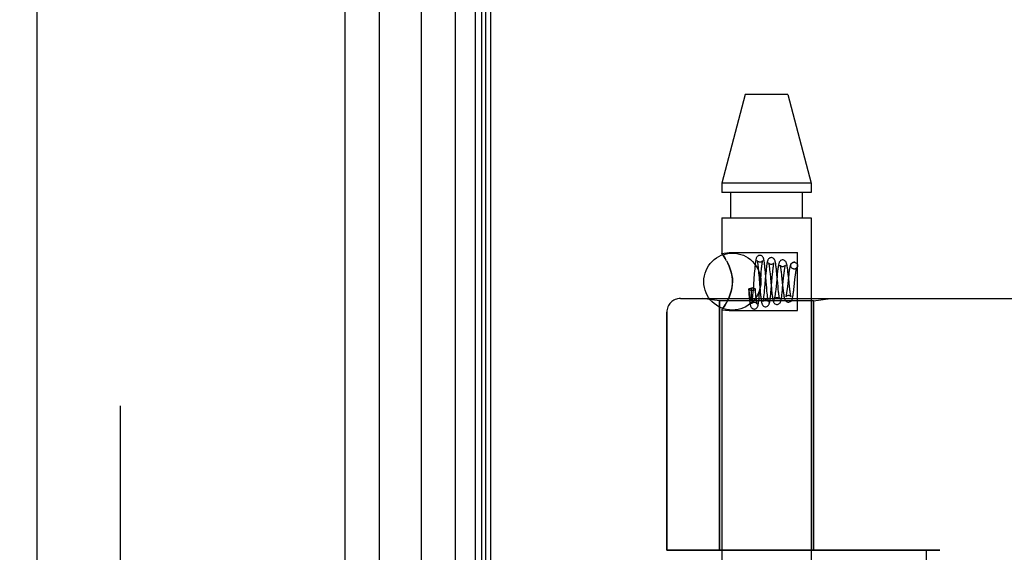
# Model space of a CAD drawing. Header units: inches. Extents: x 0 to 227, y 0 to 147.
# Tile 265 of 272: x 118.07 to 120.22, y 97.54 to 98.7. Entities that reach past the tile are written whole.
import ezdxf

# ---------------------------------------------------------------- set-up
doc = ezdxf.new("R2010")
doc.units = ezdxf.units.IN
doc.header["$LTSCALE"] = 12.466667
doc.header["$MEASUREMENT"] = 0
doc.linetypes.add('HIDDEN', pattern=[0.2, 0.1, -0.1])
doc.layers.get('0').update_dxf_attribs({"linetype": 'CONTINUOUS'})
for name, color, linetype in [('DEFAULT_2', 8, 'HIDDEN'), ('DIMENSIONS', 7, 'CONTINUOUS'), ('LEFTHAND_DOOR_ASSEMBLY', 7, 'CONTINUOUS'), ('RIGHTHAND_DOOR_ASSEMBLY', 7, 'CONTINUOUS')]:
    doc.layers.add(name, color=color, linetype=linetype)
doc.styles.get("Standard").update_dxf_attribs({"font": 'arial.ttf'})
doc.dimstyles.new('DIMSTYLE_1', dxfattribs={"dimtxt": 1, "dimasz": 1.333333, "dimexe": 0.09, "dimexo": 0.07, "dimgap": 0.0375, "dimtad": 0, "dimtih": 1, "dimtoh": 1, "dimzin": 4, "dimdsep": 46, "dimtxsty": 'Standard', "dimblk": '_FILLED', "dimblk1": '_FILLED', "dimblk2": '_FILLED', "dimcen": 0.09, "dimadec": 3, "dimazin": 1, "dimtfac": 1, "dimtdec": 3, "dimtofl": 0, "dimtmove": 0, "dimatfit": 3, "dimldrblk": '_FILLED', "dimfxl": 0, "dimtolj": 1, "dimtzin": 4, "dimarcsym": 0})

# ---------------------------------------------------------------- blocks, each defined once
blk = doc.blocks.new('_FILLED')
at = {"color": 0, "linetype": 'ByBlock'}
blk.add_solid([(0, 0), (-1, 0.2), (-1, -0.2)], dxfattribs=at)
blk = doc.blocks.new('*D12')
at = {"layer": 'DIMENSIONS', "color": 2, "linetype": 'Continuous'}
for p, q in [((118.2684, 101.6174), (114.005, 101.6174)), ((115.205, 101.6174), (115.205, 72.6174)), ((115.205, 41.6174), (115.205, 70.6174)), ((118.2794, 41.6174), (114.005, 41.6174))]:
    blk.add_line(p, q, dxfattribs=at)
at = {"layer": 'DIMENSIONS', "color": 2, "linetype": 'Continuous', "xscale": 1.3333333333, "yscale": 1.3333333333, "zscale": 1.3333333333}
for p, rotation in [((115.205, 101.6174), 90), ((115.205, 41.6174), 270)]:
    blk.add_blockref('_FILLED', p, dxfattribs=dict(at, rotation=rotation))
at = {"layer": 'DIMENSIONS', "color": 2, "linetype": 'Continuous', "insert": (115.205, 72.1174), "char_height": 1, "width": 3.494424, "attachment_point": 2, "line_spacing_factor": 0.9}
blk.add_mtext('60.00', dxfattribs=at)

msp = doc.modelspace()

# ---------------------------------------------------------------- linework, layer by layer
at = {"color": 3, "linetype": 'Continuous'}
msp.add_line((119.0977, 41.7214), (119.0977, 101.5134), dxfattribs=at)
at = {"layer": 'DEFAULT_2', "color": 8, "linetype": 'HIDDEN'}
msp.add_line((118.2852, 100.3518), (118.2852, 42.8829), dxfattribs=at)
at = {"layer": 'LEFTHAND_DOOR_ASSEMBLY', "color": 8, "linetype": 'HIDDEN'}
for p, q in [((118.1027, 101.2324), (118.1027, 42.0024)), ((118.7777, 101.2324), (118.7777, 42.0024)), ((119.513, 98.0936), (121.5767, 98.0936)), ((119.5987, 98.0884), (119.5612, 98.0936)), ((119.5987, 98.0884), (119.5987, 97.5424)), ((119.8047, 98.0884), (119.5987, 98.0884)), ((119.8047, 98.0884), (119.8422, 98.0936)), ((119.8047, 98.0884), (119.8047, 97.5424)), ((119.483, 98.0636), (119.483, 97.5424)), ((120.0817, 97.5424), (119.483, 97.5424)), ((120.0517, 97.5424), (120.0517, 95.9424))]:
    msp.add_line(p, q, dxfattribs=at)
for centre, radius, start, end in [((119.513, 98.0636), 0.03, 90, 180), ((119.5767, 100.0175), 2.7751, 270, 316.1116)]:
    msp.add_arc(centre, radius, start, end, dxfattribs=at)
at = {"layer": 'RIGHTHAND_DOOR_ASSEMBLY', "color": 7, "linetype": 'Continuous'}
for p, q in [((119.02, 41.952), (119.02, 101.2828)), ((119.0634, 101.2738), (119.0634, 41.961)), ((118.9448, 101.2544), (118.9448, 41.9804)), ((119.0771, 101.2671), (119.0771, 41.9677)), ((119.0858, 101.2647), (119.0858, 41.9701))]:
    msp.add_line(p, q, dxfattribs=at)
at = {"layer": 'RIGHTHAND_DOOR_ASSEMBLY', "color": 8, "linetype": 'HIDDEN'}
for p, q in [((118.1027, 101.2324), (118.1027, 42.0024)), ((118.7777, 101.2324), (118.7777, 42.0024)), ((119.6552, 98.5404), (119.6037, 98.3463)), ((119.7482, 98.5404), (119.6552, 98.5404)), ((119.7482, 98.5404), (119.7997, 98.3463)), ((119.6037, 98.3463), (119.6037, 98.3254)), ((119.7997, 98.3463), (119.6037, 98.3463)), ((119.7997, 98.3463), (119.7997, 98.3254)), ((119.7997, 98.3254), (119.6037, 98.3254)), ((119.6232, 98.2704), (119.6232, 98.3254)), ((119.7802, 98.2704), (119.7802, 98.3254)), ((119.6037, 98.2704), (119.6037, 98.1918)), ((119.6037, 98.2704), (119.7997, 98.2704)), ((119.7997, 98.2704), (119.7997, 95.4224)), ((119.6037, 98.1918), (119.6197, 98.1939)), ((119.604, 98.1914), (119.6037, 98.1918)), ((119.6197, 98.1939), (119.7697, 98.1939)), ((119.7697, 98.0669), (119.7697, 98.1939)), ((119.6197, 98.1643), (119.6168, 98.1706)), ((119.7636, 98.1727), (119.7621, 98.1729)), ((119.7622, 98.1729), (119.7636, 98.1727)), ((119.6749, 98.1481), (119.6721, 98.1123)), ((119.6753, 98.1534), (119.6749, 98.1481)), ((119.6831, 98.1631), (119.6835, 98.1591)), ((119.6835, 98.1591), (119.6839, 98.1547)), ((119.6839, 98.1547), (119.6844, 98.1499)), ((119.6844, 98.1499), (119.6853, 98.1391)), ((119.6869, 98.1108), (119.6896, 98.1449)), ((119.6896, 98.1449), (119.6902, 98.1523)), ((119.6902, 98.1523), (119.6906, 98.1568)), ((119.6988, 98.1559), (119.6983, 98.1612)), ((119.6993, 98.1503), (119.6988, 98.1559)), ((119.7002, 98.1388), (119.6993, 98.1503)), ((119.7001, 98.1486), (119.6996, 98.1429)), ((119.7085, 98.156), (119.7089, 98.152)), ((119.7089, 98.152), (119.7094, 98.1476)), ((119.7094, 98.1476), (119.7101, 98.1405)), ((119.7142, 98.1391), (119.7149, 98.1469)), ((119.7149, 98.1469), (119.7153, 98.1516)), ((119.7238, 98.1534), (119.7232, 98.1583)), ((119.7243, 98.1482), (119.7238, 98.1534)), ((119.7253, 98.1369), (119.7243, 98.1482)), ((119.7252, 98.1477), (119.7247, 98.1427)), ((119.7493, 98.1461), (119.7487, 98.1516)), ((119.7502, 98.1371), (119.7493, 98.1461)), ((119.7622, 98.1579), (119.7608, 98.1581)), ((119.7621, 98.1579), (119.7608, 98.158)), ((119.6853, 98.1391), (119.6865, 98.1244)), ((119.6865, 98.1244), (119.6875, 98.1127)), ((119.6996, 98.1429), (119.6974, 98.1177)), ((119.7101, 98.1405), (119.7113, 98.1275)), ((119.7113, 98.1275), (119.7123, 98.1165)), ((119.7119, 98.1131), (119.7142, 98.1391)), ((119.7247, 98.1427), (119.7225, 98.1199)), ((119.7261, 98.1284), (119.7253, 98.1369)), ((119.7271, 98.118), (119.7261, 98.1284)), ((119.7346, 98.1439), (119.7354, 98.1361)), ((119.7354, 98.1361), (119.7369, 98.122)), ((119.737, 98.1161), (119.7392, 98.1387)), ((119.7392, 98.1387), (119.7398, 98.1438)), ((119.7496, 98.1405), (119.7473, 98.1195)), ((119.7512, 98.1279), (119.7502, 98.1371)), ((119.7521, 98.1194), (119.7512, 98.1279)), ((119.7622, 98.1191), (119.764, 98.1354)), ((119.764, 98.1354), (119.7645, 98.1404)), ((119.6622, 98.1138), (119.6627, 98.108)), ((119.6626, 98.1146), (119.6629, 98.1119)), ((119.6627, 98.108), (119.6632, 98.1023)), ((119.6629, 98.1119), (119.6631, 98.1094)), ((119.6631, 98.1094), (119.6634, 98.1073)), ((119.6632, 98.1023), (119.6637, 98.0971)), ((119.6634, 98.1073), (119.6636, 98.1053)), ((119.6636, 98.1053), (119.6638, 98.1036)), ((119.6638, 98.1036), (119.664, 98.1021)), ((119.664, 98.1021), (119.6642, 98.1007)), ((119.6689, 98.1003), (119.6689, 98.1014)), ((119.669, 98.1124), (119.669, 98.1162)), ((119.6697, 98.1162), (119.669, 98.1162)), ((119.669, 98.1092), (119.669, 98.1124)), ((119.669, 98.1064), (119.669, 98.1092)), ((119.669, 98.1048), (119.669, 98.1064)), ((119.669, 98.1033), (119.669, 98.1048)), ((119.6711, 98.1016), (119.6708, 98.0979)), ((119.6715, 98.1057), (119.6711, 98.1016)), ((119.6721, 98.1123), (119.6715, 98.1057)), ((119.6777, 98.1076), (119.6772, 98.1139)), ((119.6781, 98.1031), (119.6777, 98.1076)), ((119.6785, 98.0989), (119.6781, 98.1031)), ((119.6864, 98.1051), (119.6869, 98.1108)), ((119.6875, 98.1127), (119.688, 98.1073)), ((119.688, 98.1073), (119.6885, 98.1022)), ((119.6967, 98.1103), (119.6963, 98.1059)), ((119.6974, 98.1177), (119.6967, 98.1103)), ((119.7027, 98.1095), (119.7021, 98.1167)), ((119.7031, 98.1051), (119.7027, 98.1095)), ((119.7035, 98.1012), (119.7031, 98.1051)), ((119.7114, 98.1074), (119.7119, 98.1131)), ((119.7123, 98.1165), (119.7128, 98.111)), ((119.7128, 98.111), (119.7134, 98.1059)), ((119.7218, 98.1132), (119.7213, 98.109)), ((119.7225, 98.1199), (119.7218, 98.1132)), ((119.7275, 98.1133), (119.7271, 98.118)), ((119.728, 98.109), (119.7275, 98.1133)), ((119.7369, 98.122), (119.7375, 98.1165)), ((119.7375, 98.1165), (119.7381, 98.1112)), ((119.7473, 98.1195), (119.7467, 98.1149)), ((119.7527, 98.1143), (119.7521, 98.1194)), ((119.513, 98.0936), (121.5767, 98.0936)), ((119.5987, 98.0884), (119.5612, 98.0936)), ((119.5987, 97.5424), (119.5987, 98.0884)), ((119.8047, 98.0884), (119.5987, 98.0884)), ((119.6168, 98.0901), (119.6197, 98.0964)), ((119.6687, 98.0963), (119.6688, 98.0969)), ((119.6688, 98.0976), (119.6689, 98.0984)), ((119.6688, 98.0969), (119.6688, 98.0976)), ((119.6689, 98.0993), (119.6689, 98.1003)), ((119.6689, 98.0984), (119.6689, 98.0993)), ((119.6788, 98.0951), (119.6785, 98.0989)), ((119.8047, 98.0884), (119.8422, 98.0936)), ((119.8047, 97.5424), (119.8047, 98.0884)), ((119.483, 97.5424), (119.483, 98.0636)), ((119.6037, 98.0689), (119.6037, 95.4224)), ((119.6037, 98.0689), (119.6197, 98.0669)), ((119.6197, 98.0669), (119.7697, 98.0669)), ((119.483, 97.5424), (120.0817, 97.5424)), ((120.0517, 97.5424), (120.0517, 95.9424))]:
    msp.add_line(p, q, dxfattribs=at)
at = {"layer": 'RIGHTHAND_DOOR_ASSEMBLY', "color": 3, "linetype": 'Continuous'}
msp.add_line((118.8527, 101.2324), (118.8527, 42.0024), dxfattribs=at)
at = {"layer": 'RIGHTHAND_DOOR_ASSEMBLY', "color": 8, "linetype": 'HIDDEN'}
for points in [[(119.6037, 98.1918), (119.604, 98.1914), (119.605, 98.1901)], [(119.6139, 98.1762), (119.6111, 98.181), (119.6086, 98.1849), (119.6065, 98.188), (119.605, 98.1901)], [(119.6065, 98.188), (119.6086, 98.1849), (119.6111, 98.181)], [(119.6872, 98.1879), (119.6862, 98.1878), (119.6843, 98.1873), (119.6826, 98.1864), (119.6812, 98.1852), (119.6804, 98.1841), (119.6798, 98.183), (119.6793, 98.182), (119.679, 98.181), (119.6787, 98.18), (119.6785, 98.1789), (119.6782, 98.1777), (119.678, 98.1765), (119.6777, 98.175), (119.6775, 98.1734), (119.6773, 98.1717), (119.677, 98.1699), (119.6768, 98.1679), (119.6765, 98.1657), (119.6763, 98.1635), (119.6761, 98.1611), (119.6758, 98.1586), (119.6753, 98.1534)], [(119.6983, 98.1612), (119.698, 98.1637), (119.6977, 98.166), (119.6975, 98.1682), (119.6972, 98.1703), (119.697, 98.1722), (119.6967, 98.1739), (119.6965, 98.1754), (119.6963, 98.1769), (119.696, 98.1781), (119.6958, 98.1793), (119.6955, 98.1803), (119.6952, 98.1813), (119.6948, 98.1823), (119.6944, 98.1833), (119.6937, 98.1843), (119.6928, 98.1855), (119.6915, 98.1866), (119.6898, 98.1874), (119.6879, 98.1879), (119.6871, 98.1879)], [(119.6139, 98.1762), (119.6168, 98.1706), (119.6197, 98.1643)], [(119.681, 98.1765), (119.681, 98.1765), (119.6811, 98.1764), (119.6812, 98.1761), (119.6813, 98.1756), (119.6814, 98.175), (119.6816, 98.1742), (119.6818, 98.1732), (119.6819, 98.1722), (119.6821, 98.1709), (119.6823, 98.1696), (119.6825, 98.1682), (119.6827, 98.1666), (119.6829, 98.1649), (119.6831, 98.1631)], [(119.6871, 98.1729), (119.686, 98.173), (119.6846, 98.1734), (119.6833, 98.1741), (119.6823, 98.1748), (119.6817, 98.1755), (119.6813, 98.1761), (119.6811, 98.1764), (119.681, 98.1765)], [(119.6931, 98.1761), (119.6932, 98.1764), (119.6932, 98.1765), (119.6932, 98.1765), (119.6931, 98.1762), (119.6927, 98.1757), (119.692, 98.1749), (119.6909, 98.174), (119.6895, 98.1733), (119.6879, 98.1729), (119.6871, 98.1729)], [(119.6906, 98.1568), (119.691, 98.1609), (119.6912, 98.1628), (119.6914, 98.1646), (119.6916, 98.1663), (119.6918, 98.1679), (119.692, 98.1693), (119.6921, 98.1707), (119.6923, 98.1719), (119.6925, 98.173), (119.6927, 98.174), (119.6928, 98.1748), (119.693, 98.1755), (119.6931, 98.176), (119.6931, 98.1761)], [(119.7122, 98.1829), (119.7112, 98.1828), (119.7092, 98.1823), (119.7075, 98.1814), (119.7062, 98.1802), (119.7053, 98.179), (119.7047, 98.1779), (119.7042, 98.1768), (119.7039, 98.1758), (119.7036, 98.1747), (119.7033, 98.1735), (119.703, 98.1721), (119.7027, 98.1707), (119.7025, 98.1691), (119.7022, 98.1673), (119.7019, 98.1655), (119.7017, 98.1634), (119.7014, 98.1612), (119.7011, 98.1589), (119.7009, 98.1565), (119.7006, 98.1539), (119.7001, 98.1486)], [(119.7061, 98.1714), (119.7062, 98.1713), (119.7063, 98.1709), (119.7064, 98.1704), (119.7066, 98.1697), (119.7067, 98.1689), (119.7069, 98.1679), (119.7071, 98.1668), (119.7073, 98.1656), (119.7075, 98.1643), (119.7077, 98.1629), (119.7079, 98.1613), (119.7081, 98.1596), (119.7083, 98.1579), (119.7085, 98.156)], [(119.7121, 98.1679), (119.7111, 98.168), (119.7096, 98.1684), (119.7084, 98.169), (119.7074, 98.1698), (119.7067, 98.1705), (119.7063, 98.171), (119.7062, 98.1713), (119.7061, 98.1714)], [(119.7232, 98.1583), (119.723, 98.1606), (119.7227, 98.1628), (119.7224, 98.1648), (119.7222, 98.1667), (119.7219, 98.1684), (119.7217, 98.17), (119.7214, 98.1715), (119.7211, 98.1728), (119.7209, 98.174), (119.7206, 98.1751), (119.7203, 98.1762), (119.7199, 98.1772), (119.7194, 98.1782), (119.7188, 98.1794), (119.7178, 98.1805), (119.7164, 98.1816), (119.7147, 98.1824), (119.7129, 98.1829), (119.7121, 98.1829)], [(119.718, 98.1709), (119.7181, 98.1712), (119.7181, 98.1714), (119.718, 98.1711), (119.7176, 98.1706), (119.7169, 98.1698), (119.7158, 98.169), (119.7144, 98.1683), (119.7128, 98.1679), (119.7121, 98.1679)], [(119.7153, 98.1516), (119.7158, 98.1559), (119.716, 98.1579), (119.7162, 98.1598), (119.7164, 98.1616), (119.7167, 98.1632), (119.7169, 98.1647), (119.7171, 98.1661), (119.7173, 98.1673), (119.7175, 98.1684), (119.7176, 98.1694), (119.7178, 98.1702), (119.7179, 98.1708), (119.718, 98.1709)], [(119.7371, 98.1779), (119.7362, 98.1778), (119.7342, 98.1773), (119.7325, 98.1764), (119.7312, 98.1752), (119.7303, 98.174), (119.7296, 98.1728), (119.7291, 98.1716), (119.7287, 98.1704), (119.7283, 98.1689), (119.7279, 98.1673), (119.7276, 98.1655), (119.7272, 98.1636), (119.7269, 98.1616), (119.7266, 98.1594), (119.7263, 98.1572), (119.726, 98.1549), (119.7258, 98.1526), (119.7252, 98.1477)], [(119.7312, 98.1663), (119.7313, 98.1661), (119.7314, 98.1657), (119.7316, 98.1651), (119.7318, 98.1644), (119.7319, 98.1634), (119.7322, 98.1623), (119.7324, 98.1611), (119.7326, 98.1597), (119.7328, 98.1582), (119.7331, 98.1565), (119.7333, 98.1547), (119.7335, 98.1528), (119.7338, 98.1507)], [(119.7371, 98.1629), (119.7362, 98.163), (119.7347, 98.1633), (119.7335, 98.1639), (119.7325, 98.1646), (119.7319, 98.1653), (119.7314, 98.1659), (119.7313, 98.1662), (119.7312, 98.1663)], [(119.7487, 98.1516), (119.7484, 98.1542), (119.7481, 98.1566), (119.7478, 98.1588), (119.7475, 98.1609), (119.7472, 98.1628), (119.7469, 98.1646), (119.7466, 98.1662), (119.7463, 98.1676), (119.746, 98.1689), (119.7457, 98.17), (119.7453, 98.1711), (119.745, 98.1722), (119.7445, 98.1732), (119.7438, 98.1744), (119.7428, 98.1755), (119.7414, 98.1766), (119.7397, 98.1774), (119.7379, 98.1779), (119.7371, 98.1779)], [(119.7428, 98.1657), (119.7429, 98.166), (119.743, 98.1663), (119.743, 98.1663), (119.7429, 98.166), (119.7425, 98.1655), (119.7418, 98.1647), (119.7406, 98.1639), (119.7392, 98.1633), (119.7377, 98.1629), (119.7371, 98.1629)], [(119.7621, 98.1729), (119.7612, 98.1728), (119.7593, 98.1723), (119.7575, 98.1714), (119.7561, 98.1702), (119.7552, 98.169), (119.7545, 98.1678), (119.754, 98.1666), (119.7536, 98.1654), (119.7532, 98.1641), (119.7529, 98.1627), (119.7525, 98.1611), (119.7522, 98.1594), (119.7519, 98.1575), (119.7515, 98.1554), (119.7512, 98.1532), (119.7509, 98.1508), (119.7506, 98.1484), (119.7502, 98.1458), (119.7496, 98.1405)], [(119.7608, 98.1581), (119.7602, 98.1582), (119.7585, 98.1589), (119.7569, 98.1601), (119.7557, 98.1616), (119.755, 98.1635), (119.7547, 98.1654), (119.755, 98.1673), (119.7557, 98.1691), (119.7569, 98.1707), (119.7585, 98.1719), (119.7602, 98.1726), (119.7622, 98.1729)], [(119.7636, 98.1727), (119.7642, 98.1726), (119.7659, 98.1719), (119.7675, 98.1707), (119.7687, 98.1691), (119.7694, 98.1673), (119.7697, 98.1654), (119.7694, 98.1635), (119.7687, 98.1616), (119.7675, 98.1601), (119.7659, 98.1589), (119.7642, 98.1582), (119.7622, 98.1579)], [(119.6197, 98.0964), (119.6214, 98.1007), (119.6229, 98.1051), (119.6243, 98.1097), (119.6254, 98.1145), (119.6263, 98.1196), (119.6269, 98.125), (119.6271, 98.1304), (119.6269, 98.1358), (119.6263, 98.1411), (119.6254, 98.1462), (119.6243, 98.151), (119.6229, 98.1556), (119.6214, 98.1601), (119.6197, 98.1643)], [(119.6197, 98.1643), (119.6222, 98.1577), (119.6243, 98.151), (119.6258, 98.1441), (119.6268, 98.1372), (119.6271, 98.1303), (119.6267, 98.1234), (119.6258, 98.1165), (119.6242, 98.1097), (119.6222, 98.103), (119.6197, 98.0964)], [(119.7338, 98.1507), (119.7343, 98.1463), (119.7346, 98.1439)], [(119.7398, 98.1438), (119.7403, 98.1486), (119.7405, 98.1508), (119.7408, 98.153), (119.741, 98.1549), (119.7413, 98.1568), (119.7415, 98.1585), (119.7417, 98.1601), (119.742, 98.1615), (119.7422, 98.1628), (119.7424, 98.1638), (119.7426, 98.1648), (119.7428, 98.1655), (119.7428, 98.1657)], [(119.7678, 98.1611), (119.7679, 98.1612), (119.7678, 98.161), (119.7675, 98.1606), (119.767, 98.16), (119.766, 98.1591), (119.7646, 98.1584), (119.763, 98.158), (119.7621, 98.1579)], [(119.7645, 98.1404), (119.7651, 98.1449), (119.7654, 98.147), (119.7656, 98.149), (119.7659, 98.1509), (119.7661, 98.1527), (119.7664, 98.1543), (119.7666, 98.1557), (119.7669, 98.157), (119.7671, 98.1582), (119.7673, 98.1592), (119.7675, 98.16), (119.7677, 98.1606), (119.7678, 98.161), (119.7678, 98.1611)], [(119.7021, 98.1167), (119.7009, 98.1302), (119.7007, 98.133), (119.7002, 98.1388)], [(119.6626, 98.1146), (119.6623, 98.114), (119.6622, 98.1138)], [(119.6622, 98.1138), (119.6623, 98.1135), (119.6628, 98.113), (119.6636, 98.1125), (119.6648, 98.1121), (119.6663, 98.1118), (119.6679, 98.1116), (119.6697, 98.1115)], [(119.6626, 98.1146), (119.6643, 98.115), (119.6659, 98.1153), (119.6674, 98.1157), (119.669, 98.1162)], [(119.6689, 98.1014), (119.669, 98.102), (119.669, 98.1033)], [(119.6772, 98.1139), (119.6769, 98.1145), (119.6762, 98.115), (119.675, 98.1155), (119.6734, 98.1159), (119.6717, 98.1161), (119.6697, 98.1162)], [(119.6697, 98.1115), (119.6717, 98.1116), (119.6734, 98.1119), (119.675, 98.1122), (119.6762, 98.1127), (119.6769, 98.1133), (119.6772, 98.1139), (119.6772, 98.1139)], [(119.6747, 98.0704), (119.6755, 98.0704), (119.6773, 98.0709), (119.679, 98.0718), (119.6803, 98.0729), (119.6812, 98.074), (119.6819, 98.075), (119.6823, 98.076), (119.6827, 98.077), (119.683, 98.078), (119.6832, 98.079), (119.6835, 98.0802), (119.6837, 98.0814), (119.684, 98.0828), (119.6842, 98.0844), (119.6844, 98.0861), (119.6847, 98.088), (119.6849, 98.09), (119.6852, 98.0922), (119.6854, 98.0946), (119.6857, 98.097), (119.6859, 98.0996), (119.6864, 98.1051)], [(119.6885, 98.1022), (119.6887, 98.0998), (119.6889, 98.0976), (119.6892, 98.0955), (119.6894, 98.0935), (119.6897, 98.0916), (119.6899, 98.0899), (119.6902, 98.0884), (119.6904, 98.0869), (119.6906, 98.0856), (119.6909, 98.0844), (119.6912, 98.0834), (119.6915, 98.0823), (119.6918, 98.0814), (119.6922, 98.0803), (119.6928, 98.0792), (119.6937, 98.0781), (119.6951, 98.0769), (119.6968, 98.076), (119.6987, 98.0755), (119.6997, 98.0754)], [(119.6963, 98.1059), (119.6959, 98.1018), (119.6956, 98.1), (119.6954, 98.0982), (119.6952, 98.0966), (119.695, 98.095), (119.6949, 98.0936), (119.6947, 98.0923), (119.6945, 98.0911), (119.6943, 98.0901), (119.6941, 98.0891), (119.694, 98.0884), (119.6938, 98.0877), (119.6937, 98.0872), (119.6937, 98.0871)], [(119.6996, 98.0754), (119.7005, 98.0754), (119.7023, 98.0759), (119.704, 98.0767), (119.7053, 98.0778), (119.7063, 98.079), (119.7069, 98.0801), (119.7074, 98.0811), (119.7078, 98.0822), (119.7081, 98.0832), (119.7084, 98.0844), (119.7087, 98.0857), (119.7089, 98.0872), (119.7092, 98.0888), (119.7095, 98.0906), (119.7097, 98.0926), (119.71, 98.0947), (119.7103, 98.097), (119.7106, 98.0994), (119.7108, 98.102), (119.7114, 98.1074)], [(119.7057, 98.0868), (119.7057, 98.0868), (119.7056, 98.0871), (119.7055, 98.0875), (119.7054, 98.0881), (119.7052, 98.0888), (119.705, 98.0897), (119.7049, 98.0907), (119.7047, 98.0918), (119.7045, 98.0931), (119.7043, 98.0945), (119.7041, 98.096), (119.7039, 98.0976), (119.7037, 98.0993), (119.7035, 98.1012)], [(119.7134, 98.1059), (119.7136, 98.1035), (119.7139, 98.1011), (119.7142, 98.099), (119.7145, 98.0969), (119.7148, 98.095), (119.7151, 98.0933), (119.7153, 98.0917), (119.7156, 98.0902), (119.716, 98.0889), (119.7163, 98.0877), (119.7167, 98.0866), (119.7171, 98.0855), (119.7178, 98.0843), (119.7187, 98.0831), (119.72, 98.0819), (119.7217, 98.081), (119.7237, 98.0805), (119.7246, 98.0804)], [(119.7213, 98.109), (119.7209, 98.1053), (119.7207, 98.1035), (119.7205, 98.1019), (119.7203, 98.1004), (119.7201, 98.099), (119.7199, 98.0977), (119.7197, 98.0965), (119.7195, 98.0954), (119.7193, 98.0945), (119.7191, 98.0936), (119.719, 98.093), (119.7188, 98.0925), (119.7188, 98.0923)], [(119.7246, 98.0804), (119.7254, 98.0804), (119.7273, 98.0809), (119.729, 98.0817), (119.7304, 98.0829), (119.7313, 98.084), (119.732, 98.0852), (119.7325, 98.0864), (119.7329, 98.0875), (119.7333, 98.0888), (119.7336, 98.0902), (119.734, 98.0918), (119.7343, 98.0936), (119.7346, 98.0955), (119.7349, 98.0977), (119.7352, 98.1), (119.7355, 98.1025), (119.7358, 98.105), (119.7362, 98.1077), (119.7364, 98.1105), (119.737, 98.1161)], [(119.7306, 98.092), (119.7306, 98.092), (119.7305, 98.0923), (119.7303, 98.0927), (119.7302, 98.0933), (119.73, 98.0941), (119.7299, 98.095), (119.7297, 98.0961), (119.7295, 98.0973), (119.7293, 98.0986), (119.7291, 98.1001), (119.7289, 98.1017), (119.7286, 98.1033), (119.7284, 98.1051), (119.7282, 98.107), (119.728, 98.109)], [(119.7381, 98.1112), (119.7384, 98.1087), (119.7387, 98.1063), (119.739, 98.1041), (119.7393, 98.102), (119.7396, 98.1001), (119.7399, 98.0983), (119.7402, 98.0967), (119.7405, 98.0952), (119.7409, 98.0939), (119.7412, 98.0927), (119.7416, 98.0915), (119.7421, 98.0904), (119.7428, 98.0893), (119.7437, 98.0881), (119.745, 98.0869), (119.7468, 98.0859), (119.7487, 98.0854), (119.7496, 98.0854)], [(119.7467, 98.1149), (119.7462, 98.1108), (119.746, 98.1088), (119.7457, 98.1071), (119.7455, 98.1054), (119.7452, 98.1039), (119.745, 98.1025), (119.7448, 98.1012), (119.7446, 98.1001), (119.7444, 98.0992), (119.7442, 98.0984), (119.744, 98.0977), (119.744, 98.0975)], [(119.7496, 98.0854), (119.7504, 98.0854), (119.7522, 98.0858), (119.7539, 98.0867), (119.7553, 98.0878), (119.7563, 98.0889), (119.757, 98.09), (119.7575, 98.0911), (119.7579, 98.0921), (119.7582, 98.0932), (119.7585, 98.0944), (119.7588, 98.0957), (119.7591, 98.0971), (119.7594, 98.0987), (119.7597, 98.1004), (119.76, 98.1023), (119.7604, 98.1044), (119.7607, 98.1066), (119.761, 98.1089), (119.7613, 98.1113), (119.7616, 98.1138), (119.7622, 98.1191)], [(119.7554, 98.0971), (119.7554, 98.0972), (119.7553, 98.0975), (119.7551, 98.0981), (119.7549, 98.099), (119.7547, 98.1), (119.7545, 98.1012), (119.7542, 98.1025), (119.754, 98.1041), (119.7537, 98.1058), (119.7535, 98.1077), (119.7532, 98.1097), (119.7529, 98.1119), (119.7527, 98.1143)], [(119.604, 98.0694), (119.605, 98.0707), (119.6065, 98.0728), (119.6086, 98.0759), (119.6111, 98.0798), (119.6139, 98.0846)], [(119.6197, 98.0964), (119.6168, 98.0901), (119.6139, 98.0846), (119.6111, 98.0798), (119.6086, 98.0759), (119.6065, 98.0728)], [(119.6637, 98.0971), (119.6639, 98.0947), (119.6641, 98.0924), (119.6644, 98.0903), (119.6646, 98.0883), (119.6648, 98.0864), (119.6651, 98.0847), (119.6653, 98.0832), (119.6655, 98.0818), (119.6658, 98.0805), (119.666, 98.0793), (119.6663, 98.0782), (119.6665, 98.0772), (119.6669, 98.0763), (119.6673, 98.0753), (119.6679, 98.0742), (119.6687, 98.0731), (119.67, 98.0719), (119.6717, 98.071), (119.6737, 98.0705), (119.6747, 98.0704)], [(119.6642, 98.1007), (119.6643, 98.1001), (119.6644, 98.0995), (119.6645, 98.0989), (119.6646, 98.0984), (119.6647, 98.0979), (119.6648, 98.0974), (119.6648, 98.097), (119.6649, 98.0966), (119.665, 98.0962), (119.6651, 98.0958), (119.6651, 98.0955), (119.6652, 98.0952), (119.6653, 98.0948), (119.6654, 98.0946), (119.6654, 98.0943), (119.6655, 98.094), (119.6655, 98.0938), (119.6656, 98.0935), (119.6657, 98.0933), (119.6657, 98.0931), (119.6658, 98.0929), (119.6659, 98.0927), (119.6659, 98.0925), (119.666, 98.0923), (119.6661, 98.0921), (119.6661, 98.0919), (119.6662, 98.0917), (119.6663, 98.0916), (119.6663, 98.0914), (119.6664, 98.0913), (119.6665, 98.0911), (119.6665, 98.091), (119.6666, 98.0909), (119.6667, 98.0908), (119.6667, 98.0907), (119.6668, 98.0906), (119.6669, 98.0905), (119.667, 98.0904), (119.6671, 98.0904), (119.6672, 98.0903), (119.6673, 98.0903), (119.6674, 98.0904), (119.6676, 98.0905), (119.6677, 98.0906), (119.6678, 98.0908), (119.6679, 98.091), (119.668, 98.0911), (119.668, 98.0913), (119.6681, 98.0915), (119.6681, 98.0916), (119.6682, 98.0918), (119.6682, 98.0919), (119.6682, 98.092), (119.6683, 98.0922), (119.6683, 98.0923), (119.6683, 98.0924), (119.6683, 98.0926), (119.6684, 98.0927), (119.6684, 98.0928), (119.6684, 98.0929), (119.6684, 98.0931), (119.6684, 98.0932), (119.6685, 98.0933), (119.6685, 98.0935), (119.6685, 98.0936), (119.6685, 98.0938), (119.6685, 98.0939), (119.6686, 98.0941), (119.6686, 98.0943), (119.6686, 98.0945), (119.6686, 98.0946), (119.6686, 98.0948), (119.6686, 98.0951), (119.6687, 98.0953), (119.6687, 98.0955), (119.6687, 98.0958), (119.6687, 98.0963)], [(119.6686, 98.0819), (119.6685, 98.0818), (119.6685, 98.0817), (119.6685, 98.0818), (119.6687, 98.0822), (119.6691, 98.0827), (119.6698, 98.0835), (119.6708, 98.0842), (119.6721, 98.0849), (119.6736, 98.0853), (119.6746, 98.0854)], [(119.6708, 98.0979), (119.6704, 98.0945), (119.6702, 98.0929), (119.6701, 98.0914), (119.6699, 98.09), (119.6697, 98.0887), (119.6696, 98.0875), (119.6694, 98.0863), (119.6693, 98.0853), (119.6691, 98.0844), (119.669, 98.0836), (119.6688, 98.083), (119.6687, 98.0824), (119.6686, 98.082), (119.6686, 98.0819)], [(119.6746, 98.0854), (119.6756, 98.0853), (119.6774, 98.0848), (119.6789, 98.084), (119.6799, 98.083), (119.6804, 98.0823), (119.6807, 98.0819), (119.6808, 98.0817)], [(119.6808, 98.0817), (119.6808, 98.0817), (119.6807, 98.0819), (119.6806, 98.0823), (119.6805, 98.0828), (119.6804, 98.0835), (119.6802, 98.0843), (119.6801, 98.0852), (119.6799, 98.0862), (119.6797, 98.0874), (119.6796, 98.0887), (119.6794, 98.0901), (119.6792, 98.0917), (119.679, 98.0933), (119.6788, 98.0951)], [(119.6937, 98.0871), (119.6936, 98.0869), (119.6936, 98.0868), (119.6936, 98.0869), (119.6938, 98.0872), (119.6942, 98.0878), (119.6948, 98.0885), (119.6958, 98.0892), (119.6971, 98.0899), (119.6986, 98.0903), (119.6996, 98.0904)], [(119.6996, 98.0904), (119.7006, 98.0903), (119.7024, 98.0898), (119.7038, 98.089), (119.7048, 98.0881), (119.7054, 98.0874), (119.7056, 98.0869), (119.7057, 98.0868), (119.7057, 98.0868)], [(119.7188, 98.0923), (119.7187, 98.0921), (119.7187, 98.092), (119.7187, 98.092), (119.7189, 98.0923), (119.7193, 98.0929), (119.72, 98.0936), (119.7209, 98.0943), (119.7222, 98.0949), (119.7236, 98.0953), (119.7246, 98.0954)], [(119.7246, 98.0954), (119.7256, 98.0953), (119.7273, 98.0948), (119.7287, 98.094), (119.7297, 98.0932), (119.7303, 98.0925), (119.7305, 98.0921), (119.7306, 98.0919), (119.7306, 98.092)], [(119.744, 98.0975), (119.7439, 98.0973), (119.7438, 98.0971), (119.7438, 98.0971), (119.744, 98.0974), (119.7444, 98.098), (119.7451, 98.0987), (119.7461, 98.0994), (119.7474, 98.1), (119.749, 98.1004), (119.7496, 98.1004)], [(119.7496, 98.1004), (119.7505, 98.1003), (119.7522, 98.0999), (119.7536, 98.0991), (119.7545, 98.0983), (119.7551, 98.0976), (119.7554, 98.0972), (119.7554, 98.097), (119.7554, 98.0971)], [(119.605, 98.0707), (119.604, 98.0694), (119.6037, 98.0689)]]:
    msp.add_lwpolyline(points, dxfattribs=at)
msp.add_circle((119.6267, 98.1304), 0.0625, dxfattribs=at)
for centre, radius, start, end in [((119.513, 98.0636), 0.03, 90, 180), ((119.5767, 100.0175), 2.7751, 270, 316.1116)]:
    msp.add_arc(centre, radius, start, end, dxfattribs=at)

# ---------------------------------------------------------------- dimensions: what is measured, and where the dimension line sits
at = {"layer": 'DIMENSIONS', "color": 2, "linetype": 'Continuous'}
dim = msp.add_linear_dim(base=(115.205, 101.6174), p1=(118.3494, 41.6174), p2=(118.3384, 101.6174), angle=90, dimstyle='DIMSTYLE_1', dxfattribs=at)
dim.commit()
dim.dimension.update_dxf_attribs({"geometry": '*D12', "text_midpoint": (115.1973, 71.6118), "dimtype": 160})

doc.saveas('drawing.dxf')
